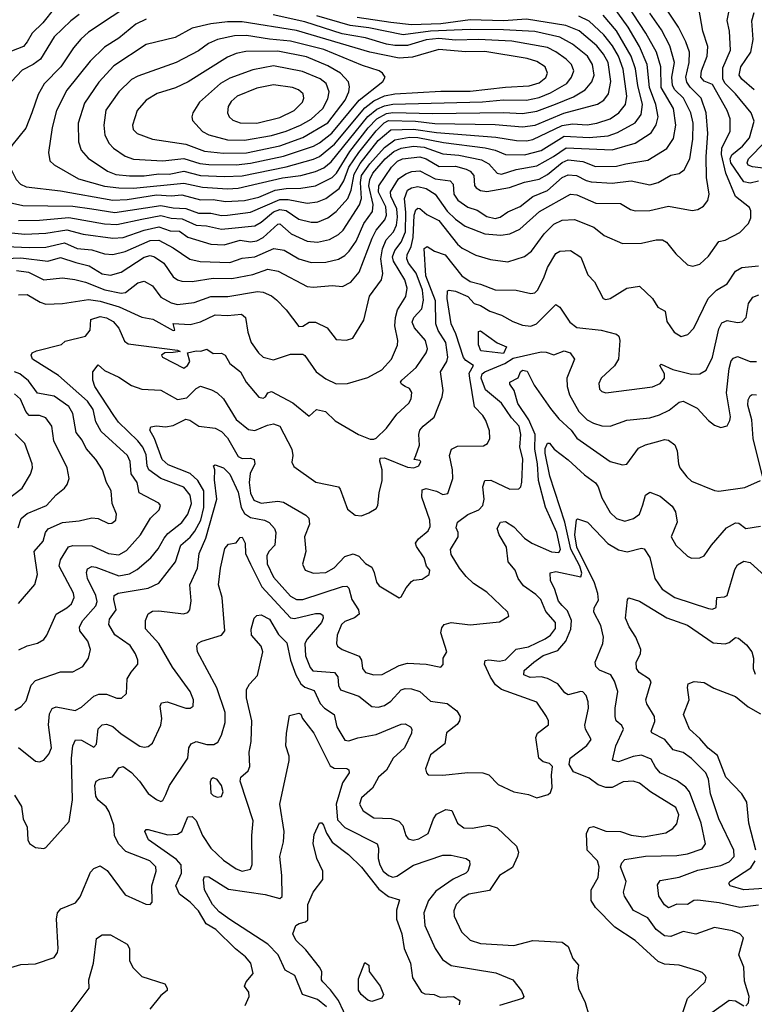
# Model space of a CAD drawing. Extents: x 1308313 to 1441400, y 959662 to 1036319.
# Tile 609 of 656: x 1384650 to 1388165, y 998248 to 1002960. Entities that reach past the tile are written whole.
import ezdxf

# ---------------------------------------------------------------- set-up
doc = ezdxf.new("R2010")
doc.units = 0

msp = doc.modelspace()

# ---------------------------------------------------------------- linework, layer by layer
at = {"layer": '0CON10XD'}
for points in [[(1385205, 1003051.2), (1384979.6, 1002900.4), (1384942.9, 1002867.1), (1384907.3, 1002825), (1384846.1, 1002733.9), (1384766.5, 1002653.5), (1384738, 1002602), (1384708.7, 1002515), (1384678.8, 1002441.2), (1384612.6, 1002357.4), (1384593.5, 1002305), (1384597.5, 1002265), (1384632.5, 1002195), (1384653.8, 1002173.8), (1384680.3, 1002160.3), (1384845, 1002141), (1385095, 1002096.6), (1385165, 1002099), (1385305, 1002121.7), (1385375, 1002116.4), (1385425, 1002122.3), (1385515, 1002098.4), (1385575, 1002099), (1385635, 1002089.7)], [(1388185, 1002188.1), (1388145, 1002177.3), (1388115, 1002183.5), (1388052.4, 1002275), (1388050.1, 1002295), (1388057.2, 1002312.8), (1388108.3, 1002355), (1388141.7, 1002395), (1388163.5, 1002475), (1388149.3, 1002515), (1388074.8, 1002605), (1388025, 1002654.4), (1388013.9, 1002675), (1388015, 1002729.1), (1388051.4, 1002815), (1388046.7, 1002905), (1388035.8, 1002955.8), (1388054.6, 1003054.6)], [(1384435, 1001810.9), (1384655, 1001821), (1384785, 1001803.8), (1384845, 1001821.5), (1384918.3, 1001798.3), (1384982.7, 1001782.7), (1385045, 1001743.8), (1385085, 1001736.8), (1385135, 1001751.1), (1385245, 1001822.9), (1385275, 1001831), (1385295.5, 1001825.5), (1385339.6, 1001795), (1385385, 1001730), (1385404.4, 1001714.4), (1385425, 1001708.6), (1385475, 1001706.8), (1385575, 1001723.5), (1385665, 1001722.1), (1385765, 1001740.6), (1385836.7, 1001766.7), (1385886.1, 1001756.1), (1386025, 1001683.2), (1386055, 1001680.3), (1386145, 1001688.4), (1386195, 1001682.7), (1386235, 1001704.5), (1386275, 1001752.5), (1386335.9, 1001914.1), (1386355, 1001953.5), (1386397.8, 1002002.2), (1386405.5, 1002025), (1386401.1, 1002065), (1386366.3, 1002135), (1386367.9, 1002165), (1386429.5, 1002255), (1386457.6, 1002282.4), (1386482.2, 1002295), (1386565, 1002304.3), (1386594.1, 1002294.1), (1386657.1, 1002257.1), (1386735, 1002259.1), (1386785.5, 1002245), (1386805.4, 1002235), (1386822.8, 1002215), (1386826.8, 1002166.8), (1386834.5, 1002155), (1386855, 1002143.2), (1386885, 1002137.2), (1386993, 1002157), (1387065, 1002182.9), (1387135, 1002197.6), (1387175, 1002219.6), (1387245, 1002277), (1387275, 1002288.7), (1387345, 1002280.8), (1387405, 1002258), (1387505, 1002259), (1387549.9, 1002269.9), (1387655, 1002288.2), (1387746.1, 1002343.9), (1387779, 1002391), (1387790.2, 1002455), (1387777.9, 1002535), (1387719.4, 1002635), (1387718.1, 1002735), (1387697.6, 1002805), (1387646.7, 1002895), (1387554.5, 1003034.5)], [(1384475, 1001880), (1384695, 1001870.3), (1384775, 1001870.8), (1384865, 1001892.1), (1384925, 1001865.9), (1384995, 1001859), (1385055, 1001839.8), (1385095, 1001835.7), (1385155, 1001850.2), (1385275, 1001903.5), (1385315.4, 1001905.4), (1385385, 1001869), (1385464.8, 1001814.8), (1385512.7, 1001802.7), (1385655, 1001798.8), (1385715, 1001819), (1385775, 1001825.6), (1385865.3, 1001865.3), (1385915, 1001856.7), (1385985, 1001815.8), (1386045, 1001798.2), (1386115, 1001799.8), (1386175, 1001814.7), (1386205, 1001830.9), (1386227, 1001853), (1386259.3, 1001900.7), (1386295.9, 1001985), (1386338.1, 1002041.9), (1386341.7, 1002075), (1386320.8, 1002165), (1386324.9, 1002195), (1386340, 1002225), (1386399.1, 1002295), (1386440.3, 1002329.7), (1386475, 1002344.6), (1386534.5, 1002355.5), (1386585, 1002350.2), (1386675, 1002318), (1386751.8, 1002311.8), (1386858.9, 1002288.9), (1386895, 1002269.8), (1386935, 1002225.3), (1386955, 1002221), (1387025, 1002243.3), (1387125, 1002261.4), (1387204.7, 1002305.3), (1387265, 1002347.5), (1387485, 1002336.7), (1387595, 1002369.3), (1387670.8, 1002419.2), (1387695, 1002456.7), (1387704.8, 1002495), (1387693.5, 1002555), (1387664.1, 1002635.9), (1387652.1, 1002745), (1387615, 1002831.8), (1387561.2, 1002925), (1387491, 1003021)], [(1384816.7, 1003015), (1384760.3, 1002945), (1384709.3, 1002895), (1384686.4, 1002853.6), (1384667.4, 1002832.6), (1384610.8, 1002809.2)], [(1384645, 1001643.5), (1384685, 1001645.3), (1384747.9, 1001607.9), (1384775, 1001599.1), (1384855, 1001602.5), (1384979.6, 1001620.4), (1385035, 1001613.7), (1385126, 1001586), (1385235, 1001535.7), (1385286.4, 1001526.4), (1385385, 1001472.5), (1385392.5, 1001475), (1385384.5, 1001505.5), (1385465, 1001501.4), (1385515, 1001513.9), (1385585, 1001548.1), (1385645, 1001544.2), (1385711.5, 1001551.5), (1385730.4, 1001535), (1385741.7, 1001465), (1385758.2, 1001415), (1385792.5, 1001365), (1385815, 1001345.5), (1385865, 1001332.3), (1385945, 1001358.9), (1386005, 1001359.5), (1386015, 1001352.9), (1386068.2, 1001275), (1386115, 1001240.5), (1386165, 1001217.1), (1386218.8, 1001218.8), (1386315, 1001247.6), (1386382.3, 1001285), (1386428.5, 1001335), (1386458.3, 1001401.7), (1386459.3, 1001425), (1386444.7, 1001494.7), (1386447.6, 1001535), (1386458.2, 1001571.8), (1386497.5, 1001635), (1386503.9, 1001675), (1386492, 1001715), (1386438.2, 1001805), (1386433.8, 1001825), (1386444.5, 1001855.5), (1386475.4, 1001895), (1386495.9, 1001945), (1386497, 1002037), (1386490.4, 1002105), (1386505.8, 1002144.2), (1386524.9, 1002155.1), (1386555, 1002161.1), (1386595, 1002151.9), (1386638.7, 1002125), (1386695, 1002044.4), (1386735, 1002005.7), (1386782.2, 1001972.2), (1386875, 1001934.8), (1386951.5, 1001928.5), (1386995, 1001935.9), (1387042.9, 1001957.1), (1387137.7, 1002042.3), (1387285, 1002124.7), (1387315, 1002122.3), (1387407.3, 1002082.7), (1387525, 1002081.1), (1387571.9, 1002051.9), (1387595.3, 1002045.3), (1387665, 1002047.6), (1387755, 1002068.4), (1387867.6, 1002047.6), (1387895, 1002052.2), (1387921.9, 1002068.1), (1387941.8, 1002095), (1387948.7, 1002125), (1387936.7, 1002205), (1387934.5, 1002305), (1387943, 1002415), (1387935.3, 1002515), (1387910.7, 1002585), (1387858, 1002638), (1387841.9, 1002661.9), (1387836.9, 1002685), (1387854, 1002755), (1387854.4, 1002805), (1387837.6, 1002855), (1387802.5, 1002925), (1387735.8, 1003025)], [(1384645.9, 999944.1), (1384685, 999962.7), (1384735, 999975.5), (1384765, 999994.4), (1384780, 1000015), (1384824.6, 1000115), (1384875.6, 1000145), (1384897.3, 1000165), (1384910.8, 1000195), (1384908.2, 1000215), (1384839.1, 1000345), (1384845.3, 1000375), (1384883.5, 1000436.5), (1384905, 1000443.6), (1384995, 1000442.3), (1385075.4, 1000404.6), (1385125, 1000399.3), (1385160.5, 1000419.5), (1385228.2, 1000495), (1385275.8, 1000574.2), (1385317.1, 1000615), (1385324, 1000635), (1385316.2, 1000646.2), (1385221.5, 1000695), (1385212.2, 1000745), (1385182.7, 1000787.3), (1385178.2, 1000845), (1385166.1, 1000875), (1385039.7, 1000989.7), (1385014.2, 1001035), (1385002, 1001095), (1384975, 1001134.8), (1384835, 1001256.7), (1384711.9, 1001335), (1384704.3, 1001355), (1384710, 1001365), (1384730.8, 1001375), (1384850, 1001405), (1384868.3, 1001421.7), (1384965, 1001445.8), (1384986.7, 1001475), (1384990, 1001525), (1385035, 1001539.6), (1385065, 1001533.9), (1385097.3, 1001515), (1385124, 1001484), (1385152.2, 1001422.2), (1385169.6, 1001409.6), (1385405, 1001379.1), (1385417.1, 1001372.9), (1385385, 1001368.1), (1385344.4, 1001365.6), (1385328.8, 1001355), (1385334, 1001345), (1385435, 1001292.7), (1385452.9, 1001305), (1385464.1, 1001325), (1385453.3, 1001365), (1385495, 1001376), (1385516.7, 1001373.3), (1385545, 1001383.3), (1385575, 1001363.3), (1385615, 1001364), (1385633.8, 1001355), (1385656.2, 1001315), (1385706.2, 1001275), (1385732.9, 1001225), (1385795, 1001152.9), (1385815, 1001148), (1385825.6, 1001154.4), (1385836.7, 1001175), (1385855, 1001180), (1385956.5, 1001126.5), (1386035, 1001062.5), (1386070, 1001095), (1386113.3, 1001085), (1386159.6, 1001039.6), (1386271.2, 1000975), (1386326.7, 1000953.3), (1386345, 1000952.2), (1386355, 1000958), (1386405, 1001005.8), (1386455, 1001072.5), (1386511.2, 1001125), (1386522.3, 1001145), (1386526.5, 1001176.5), (1386515.6, 1001195), (1386495, 1001204.2), (1386476.2, 1001216.2), (1386472.7, 1001225), (1386477.9, 1001235), (1386547.3, 1001295), (1386595.4, 1001365), (1386602, 1001385), (1386592.4, 1001425), (1386538.8, 1001485), (1386527.1, 1001512.9), (1386535.3, 1001535), (1386573.8, 1001576.2), (1386582.5, 1001617.5), (1386577.1, 1001665), (1386546.7, 1001746.7), (1386510.7, 1001795), (1386502.9, 1001815), (1386504, 1001835), (1386523.3, 1001875), (1386532.9, 1001917.1), (1386537.9, 1002025), (1386545, 1002050.9), (1386555, 1002058.2), (1386565, 1002056.2), (1386597.4, 1002027.4), (1386655, 1001998.6), (1386745, 1001885.7), (1386767.2, 1001867.2), (1386832.7, 1001832.7), (1386902.4, 1001812.4), (1386985, 1001801.5), (1387065, 1001826.2), (1387098.2, 1001851.8), (1387158.8, 1001935), (1387205, 1001981.4), (1387245, 1002000.5), (1387304.7, 1002004.7), (1387397.8, 1001967.8), (1387447.3, 1001927.3), (1387535, 1001889.1), (1387625, 1001890), (1387695, 1001906.4), (1387725, 1001907.3), (1387744.4, 1001895), (1387788.8, 1001838.8), (1387845, 1001787.5), (1387870.9, 1001780.9), (1387905, 1001790.5), (1387945, 1001828.8), (1387995, 1001899.4), (1388025, 1001904.4), (1388095, 1001941.9), (1388136.7, 1001985), (1388148.5, 1002011.5), (1388148.5, 1002045), (1388141.3, 1002061.3), (1388075, 1002114.6), (1388028, 1002225), (1388008.3, 1002315), (1388009.8, 1002345), (1388020.6, 1002369.4), (1388049.2, 1002425), (1388049.2, 1002485), (1388035.2, 1002525), (1387965, 1002650), (1387925, 1002666.2), (1387909.7, 1002685), (1387912.7, 1002715), (1387939.4, 1002785), (1387942.3, 1002832.3), (1387919.2, 1002905), (1387900, 1003015)], [(1384545, 1001946.1), (1384675, 1001933.5), (1384775, 1001938.5), (1384875, 1001954.6), (1384953.1, 1001933.1), (1385095, 1001914.4), (1385145, 1001918.4), (1385245, 1001953.4), (1385315, 1001968.5), (1385369.4, 1001949.4), (1385415, 1001948), (1385455, 1001919.2), (1385565, 1001885.2), (1385627.7, 1001882.3), (1385705, 1001904.4), (1385755, 1001896.7), (1385785, 1001901.5), (1385815, 1001917.2), (1385885, 1001981.8), (1385895, 1001983.4), (1385948.2, 1001935), (1386025, 1001900.7), (1386074.3, 1001895.7), (1386131.7, 1001908.3), (1386175, 1001931.4), (1386197.2, 1001952.8), (1386276.4, 1002073.6), (1386286, 1002104), (1386281.2, 1002181.2), (1386285.5, 1002215), (1386325, 1002270.9), (1386395, 1002347.9), (1386445, 1002384.9), (1386515, 1002397.9), (1386555, 1002397), (1386678.3, 1002371.7), (1386876.4, 1002346.4), (1386925.4, 1002335.4), (1386975, 1002314.3), (1387065, 1002313.5), (1387145, 1002334.2), (1387255, 1002402), (1387375, 1002396.1), (1387465, 1002404.5), (1387510.3, 1002419.7), (1387595, 1002467.2), (1387623.2, 1002506.8), (1387629.2, 1002555), (1387606.9, 1002645), (1387597.2, 1002725), (1387575.8, 1002785.8), (1387505, 1002906.8), (1387441.8, 1002981.8)], [(1384935.2, 1002984.8), (1384894.8, 1002955.2), (1384815, 1002878.9), (1384749.2, 1002770.8), (1384715, 1002745.3), (1384661.8, 1002718.2), (1384611.5, 1002665)], [(1384635, 1001760.3), (1384691.8, 1001751.8), (1384765, 1001714.7), (1384855, 1001724.7), (1384914, 1001716), (1384965, 1001704.2), (1385057.8, 1001667.8), (1385135, 1001651.2), (1385155.5, 1001654.5), (1385215, 1001701.2), (1385245, 1001708.2), (1385285, 1001686.2), (1385325, 1001631.8), (1385375, 1001604.7), (1385405, 1001596.9), (1385485, 1001607.3), (1385565, 1001636.1), (1385605, 1001635.7), (1385645.3, 1001635.3), (1385788.6, 1001658.6), (1385815, 1001656.1), (1385855, 1001638.5), (1385879.4, 1001619.4), (1385925, 1001571.1), (1385985, 1001491.2), (1386005, 1001493.3), (1386035, 1001512.3), (1386065, 1001512.1), (1386120.5, 1001485), (1386165, 1001429.4), (1386214.2, 1001425.8), (1386244.4, 1001435.6), (1386297.2, 1001522.8), (1386323.7, 1001636.3), (1386381.6, 1001715), (1386387.5, 1001745), (1386378.4, 1001815), (1386386, 1001864), (1386404.2, 1001905.8), (1386438.3, 1001945), (1386453.4, 1001976.6), (1386458.2, 1002015), (1386454.4, 1002055), (1386425.5, 1002115), (1386423.6, 1002136.4), (1386462, 1002198), (1386497.4, 1002222.6), (1386526.4, 1002233.6), (1386565, 1002236.3), (1386638.4, 1002198.4), (1386709.7, 1002189.7), (1386723.5, 1002173.5), (1386726.7, 1002125), (1386746.6, 1002096.6), (1386795, 1002063.5), (1386839.1, 1002049.1), (1386885, 1002018.4), (1386925, 1002008.9), (1386948.5, 1002015), (1386985, 1002040), (1387045, 1002066.4), (1387105, 1002114.3), (1387175, 1002142.7), (1387245, 1002204.8), (1387275, 1002217.5), (1387314.3, 1002215), (1387360.4, 1002190.4), (1387385, 1002184.8), (1387485, 1002177.7), (1387575, 1002188.9), (1387665, 1002170), (1387705, 1002180.7), (1387765, 1002216), (1387805, 1002224.5), (1387828.8, 1002241.2), (1387855.7, 1002295), (1387871.5, 1002388.5), (1387873.1, 1002465), (1387861.9, 1002515), (1387826.9, 1002585), (1387785, 1002624.3), (1387774.2, 1002645), (1387771, 1002685), (1387782.7, 1002755), (1387761.3, 1002835), (1387721.3, 1002911.3), (1387665, 1002991.2)], [(1385255, 1002963.5), (1385205, 1002938.6), (1385125, 1002871.2), (1385055, 1002829.3), (1384987.7, 1002762.3), (1384875, 1002623.6), (1384826.6, 1002525), (1384805.3, 1002445), (1384788.5, 1002325), (1384794.5, 1002285), (1384814.8, 1002264.8), (1384932.1, 1002197.9), (1385055, 1002163.9), (1385125, 1002154.9), (1385195, 1002154.6), (1385435, 1002178.3), (1385525, 1002159.1), (1385645, 1002150.3)], [(1385615, 1001956.9), (1385665, 1001963.2), (1385775, 1001973.3), (1385805, 1001990.4), (1385865, 1002040), (1385895, 1002052.3), (1385925, 1002046.4), (1385984.8, 1002004.9), (1386045, 1001990.7), (1386075, 1001991.2), (1386125, 1002011.9), (1386165, 1002041.6), (1386220.7, 1002105), (1386235.6, 1002144.4), (1386249.6, 1002220.4), (1386278.8, 1002271.2), (1386365, 1002382.2), (1386425, 1002433.5), (1386535, 1002436.8), (1386645, 1002420.3), (1386928.5, 1002398.5), (1387027.2, 1002382.8), (1387075, 1002381.2), (1387105, 1002387.3), (1387245, 1002453.5), (1387295, 1002461.3), (1387365, 1002457.7), (1387411.4, 1002465), (1387475, 1002485.6), (1387517.3, 1002515), (1387548.3, 1002555), (1387555.2, 1002594.8), (1387536.7, 1002723.3), (1387515.8, 1002785), (1387487.2, 1002835), (1387445, 1002888.1), (1387375, 1002952.8), (1387325, 1002976.5)], [(1385615, 1002023.4), (1385645, 1002024.8), (1385755, 1002038.3), (1385895, 1002098.9), (1385935, 1002100), (1386025, 1002081.5), (1386075, 1002088.3), (1386115, 1002103.8), (1386177.8, 1002152.2), (1386200.5, 1002189.5), (1386225.6, 1002254.4), (1386272, 1002325), (1386355, 1002428.4), (1386393.5, 1002466.5), (1386415, 1002477.7), (1386544, 1002474), (1386636, 1002464), (1386925, 1002458.4), (1387055, 1002447.7), (1387116.2, 1002456.2), (1387253, 1002513), (1387415, 1002555.7), (1387445.5, 1002574.5), (1387467.9, 1002605), (1387478.9, 1002665), (1387465, 1002756.1), (1387443.4, 1002795), (1387411.3, 1002835), (1387326.8, 1002906.8), (1387263.1, 1002933.1), (1387075, 1002962.1), (1386964.9, 1002955.1), (1386805, 1002959.7), (1386665, 1002940.6), (1386525, 1002935.1), (1386425, 1002947), (1386265, 1002970.8)], [(1385635, 1002089.7), (1385725, 1002094.5), (1385795, 1002110.9), (1385873.1, 1002145), (1385925, 1002152.6), (1385995, 1002153.1), (1386065, 1002165.5), (1386145, 1002204.5), (1386165.5, 1002225), (1386230.4, 1002329.6), (1386317.9, 1002442.1), (1386358.4, 1002485), (1386405, 1002512), (1386435, 1002516.6), (1386625, 1002510.5), (1386965, 1002515.7), (1387055, 1002511.3), (1387125, 1002522.3), (1387213.4, 1002556.6), (1387299.1, 1002590.9), (1387355.7, 1002624.3), (1387387.9, 1002662.1), (1387398, 1002695), (1387391.5, 1002745), (1387366.2, 1002785), (1387295, 1002843.9), (1387235, 1002877.2), (1387115, 1002903.9), (1386965, 1002912.3), (1386805, 1002913.6), (1386615.1, 1002904.9), (1386485, 1002887.6), (1386320.9, 1002920.9), (1386232, 1002932), (1386071.9, 1002978.1)], [(1385645, 1002150.3), (1385695, 1002153.9), (1385906.9, 1002203.1), (1385995, 1002214.9), (1386065, 1002233.2), (1386105, 1002250.7), (1386140.1, 1002279.9), (1386315, 1002497.6), (1386358.1, 1002531.9), (1386395, 1002548.6), (1386435, 1002555.6), (1386865, 1002566.8), (1386965, 1002576.9), (1387075, 1002574.8), (1387135, 1002587.7), (1387190.2, 1002609.8), (1387267.9, 1002655), (1387290.8, 1002685), (1387301.4, 1002715), (1387290.6, 1002745), (1387265, 1002771.4), (1387215, 1002806.7), (1387175, 1002826.4), (1387005, 1002858.2), (1386845, 1002865.6), (1386735, 1002861.9), (1386655, 1002870.2), (1386595, 1002863.7), (1386505, 1002837.4), (1386445, 1002836.5), (1386405, 1002842.8), (1386305, 1002873.5), (1386192.2, 1002892.2), (1386015, 1002950.5), (1385862.9, 1002982.9)], [(1388165, 1002624.7), (1388104.6, 1002675), (1388092.8, 1002695), (1388099.8, 1002735), (1388148.8, 1002805), (1388159.7, 1002865), (1388152.8, 1002955), (1388164.7, 1002995)], [(1385629.6, 1002209.6), (1385715, 1002213.1), (1385925, 1002255.7), (1386055, 1002292.1), (1386085, 1002305.9), (1386156.7, 1002365), (1386301.7, 1002538.3), (1386345, 1002572.2), (1386395, 1002595.9), (1386445, 1002606), (1386665, 1002618.5), (1386805, 1002617.9), (1386975, 1002637.9), (1387087.1, 1002642.9), (1387135, 1002657.9), (1387166.9, 1002683.1), (1387175.4, 1002705), (1387163.6, 1002735), (1387125, 1002760.7), (1387077.5, 1002775), (1386875, 1002807.6), (1386785, 1002807.2), (1386655, 1002817), (1386529.3, 1002780.7), (1386465, 1002775.5), (1386324.6, 1002804.6), (1385975, 1002908.1), (1385715, 1002949.7), (1385645, 1002950.5), (1385565, 1002940.4), (1385475, 1002918.9), (1385394.4, 1002875.6), (1385255, 1002841.4), (1385100.8, 1002739.2), (1385028.5, 1002661.5), (1384959.5, 1002560.5), (1384930.5, 1002465), (1384930.7, 1002375), (1384943.8, 1002335), (1384977.2, 1002297.2), (1385070.9, 1002235), (1385109.9, 1002219.9), (1385175, 1002212.4), (1385245, 1002213.6), (1385315, 1002221.7), (1385365, 1002220.3), (1385435, 1002236), (1385515, 1002214.3), (1385629.6, 1002209.6)], [(1385685, 1002265.4), (1385755, 1002273.6), (1385912.7, 1002307.3), (1386055, 1002355.5), (1386085, 1002371.2), (1386143.2, 1002416.8), (1386275, 1002574.8), (1386387.8, 1002665), (1386399.4, 1002685), (1386385.6, 1002705), (1386369.2, 1002715), (1386291, 1002741), (1386105, 1002818.1), (1385945, 1002857.5), (1385845, 1002866.3), (1385735.2, 1002884.8), (1385677.1, 1002882.9), (1385597.1, 1002865), (1385554.1, 1002845.9), (1385505, 1002811.2), (1385398.1, 1002755), (1385215, 1002690.3), (1385185, 1002673.9), (1385124.8, 1002615.2), (1385062.3, 1002527.7), (1385051.9, 1002455), (1385057.8, 1002407.8), (1385077.7, 1002367.7), (1385098.2, 1002345), (1385155, 1002307.3), (1385195, 1002293.1), (1385335, 1002284), (1385435, 1002295.2), (1385511.3, 1002271.3), (1385555, 1002267), (1385685, 1002265.4)], [(1385625, 1002321.4), (1385735, 1002323.1), (1385894, 1002356), (1386004.4, 1002395.6), (1386125, 1002466.2), (1386207.1, 1002575), (1386225.2, 1002615), (1386228.7, 1002638.7), (1386223.3, 1002663.3), (1386184.5, 1002704.5), (1386125, 1002739.2), (1386022.5, 1002782.5), (1385885, 1002809.7), (1385732.5, 1002807.5), (1385685, 1002798.1), (1385645, 1002781.6), (1385456.8, 1002663.2), (1385395, 1002634.1), (1385307, 1002607), (1385255.5, 1002575), (1385211.5, 1002525), (1385189.5, 1002455), (1385193.3, 1002435), (1385211.4, 1002415), (1385285, 1002388.7), (1385445, 1002365.2), (1385535, 1002330.2), (1385625, 1002321.4)], [(1385725, 1002384.2), (1385855, 1002406.4), (1385925, 1002426.6), (1385994, 1002455), (1386045, 1002484), (1386100.3, 1002535), (1386125, 1002582.2), (1386130.5, 1002615), (1386116.3, 1002655), (1386087.8, 1002677.8), (1386002.4, 1002712.4), (1385865, 1002739.6), (1385765, 1002720.7), (1385655, 1002680.4), (1385611.5, 1002655), (1385509.6, 1002565), (1385478.5, 1002515), (1385473.3, 1002495), (1385477.2, 1002477.2), (1385525, 1002425.4), (1385555, 1002409.4), (1385645, 1002385.2), (1385725, 1002384.2)], [(1385785, 1002464.8), (1385895, 1002492.9), (1385963.5, 1002525), (1386002.9, 1002565), (1386008.8, 1002585), (1386006, 1002606), (1385984.1, 1002624.1), (1385956, 1002635), (1385865, 1002648.4), (1385785, 1002633.1), (1385690, 1002595), (1385661.4, 1002568.6), (1385647.7, 1002545), (1385644.5, 1002515), (1385652.5, 1002495), (1385669.2, 1002479.3), (1385705, 1002465.8), (1385785, 1002464.8)], [(1388285, 1002239.8), (1388155.5, 1002255.5), (1388135, 1002264.7), (1388130.3, 1002275), (1388137.4, 1002295), (1388216.7, 1002375)], [(1384485, 1002111.5), (1384665, 1002070.2), (1384905, 1002068.5), (1384995.6, 1002055.6), (1385105, 1002037.7), (1385325, 1002071.4), (1385385, 1002059.6), (1385445, 1002056.1), (1385505, 1002033.5), (1385565, 1002034.2), (1385615, 1002023.4)], [(1384645, 1001998.6), (1384745, 1002000.6), (1384885, 1002013.4), (1385055, 1001983.6), (1385115, 1001979.5), (1385234.7, 1002005.3), (1385325, 1002022.6), (1385375, 1002009.9), (1385426.6, 1002006.6), (1385495, 1001976.2), (1385544.1, 1001974.1), (1385615, 1001956.9)], [(1384626.7, 999655), (1384657.8, 999672.2), (1384680.7, 999699.3), (1384704.3, 999775.7), (1384725, 999798.2), (1384845, 999838.8), (1384905, 999839.5), (1384951.4, 999865), (1384979.4, 999905), (1384988.9, 999945), (1384975.6, 999985), (1384937.7, 1000035), (1384935.4, 1000055), (1384952.5, 1000085), (1385013.7, 1000155), (1385020, 1000175), (1385014, 1000205), (1384974.8, 1000285), (1384969.6, 1000315), (1384975, 1000332.5), (1384995, 1000342.5), (1385015, 1000340), (1385125, 1000298.4), (1385175, 1000308), (1385211.7, 1000328.3), (1385277.5, 1000385), (1385312.8, 1000427.2), (1385341.8, 1000478.2), (1385358.7, 1000501.3), (1385425, 1000552.9), (1385455, 1000593.1), (1385471.5, 1000645), (1385466, 1000685), (1385435, 1000722), (1385325, 1000763.9), (1385268.6, 1000805), (1385260.4, 1000825), (1385255, 1000876.9), (1385238.9, 1000915), (1385215.6, 1000945), (1385123.4, 1001033.4), (1385100.4, 1001065), (1385010, 1001205), (1385000, 1001235), (1384999.4, 1001275), (1385025, 1001308.8), (1385055, 1001281.4), (1385125, 1001250), (1385185, 1001209.1), (1385235, 1001192.1), (1385325, 1001187.3), (1385405, 1001142.7), (1385450.4, 1001149.6), (1385495, 1001195.5), (1385515, 1001205.6), (1385567.9, 1001187.9), (1385595, 1001173.6), (1385625, 1001145.4), (1385686, 1001046), (1385745, 1000998.5), (1385775, 1000993.3), (1385835, 1001019.3), (1385865, 1001025.9), (1385895, 1001014.4), (1385952.1, 1000905), (1385957.3, 1000875), (1385952.5, 1000842.5), (1385961.7, 1000821.7), (1386067.1, 1000747.1), (1386174.6, 1000724.6), (1386183.6, 1000713.6), (1386217.9, 1000617.9), (1386255, 1000588), (1386285, 1000586), (1386320.3, 1000599.7), (1386355, 1000620), (1386364.3, 1000635), (1386370, 1000695), (1386383.9, 1000755), (1386384.8, 1000805), (1386372.7, 1000847.3), (1386375, 1000860.8), (1386395, 1000862.5), (1386505, 1000818.5), (1386535.3, 1000814.7), (1386560, 1000825), (1386570, 1000845), (1386565, 1000851.2), (1386537.5, 1000855), (1386545, 1000874), (1386563.3, 1000923.3), (1386559.3, 1000975), (1386564.6, 1000995), (1386580, 1001015), (1386632.4, 1001057.6), (1386672.2, 1001155), (1386675.5, 1001185.5), (1386663.8, 1001275), (1386694.2, 1001325), (1386698.9, 1001345), (1386689.3, 1001415), (1386652.7, 1001472.7), (1386641.7, 1001505), (1386640.2, 1001615), (1386593.9, 1001735), (1386585, 1001865.7), (1386600, 1001875), (1386635, 1001852.2), (1386685, 1001834.7), (1386765.2, 1001735), (1386805, 1001707.6), (1386854.4, 1001695), (1386925, 1001666.5), (1387025.3, 1001665.3), (1387095, 1001649.5), (1387115, 1001652.7), (1387127.3, 1001665), (1387158.2, 1001725), (1387175, 1001774.4), (1387215, 1001841.1), (1387235, 1001852.5), (1387285, 1001855.7), (1387335, 1001822.9), (1387368.8, 1001738.8), (1387400.9, 1001705), (1387442.5, 1001625), (1387455, 1001620.9), (1387475, 1001625.4), (1387555, 1001675.5), (1387615, 1001684.3), (1387677.1, 1001625), (1387702.9, 1001585), (1387738.8, 1001565), (1387745.8, 1001515), (1387780.8, 1001465), (1387815.6, 1001444.4), (1387846.3, 1001453.7), (1387875, 1001484.3), (1387944, 1001626), (1387984.4, 1001665), (1388034.7, 1001695.3), (1388075, 1001756.2), (1388105, 1001773.5), (1388185, 1001782.1)], [(1384645, 999476.4), (1384725, 999411.4), (1384745, 999407.5), (1384765, 999416), (1384789.4, 999445), (1384801.8, 999475), (1384787.2, 999585), (1384792.8, 999637.2), (1384805, 999662.9), (1384825, 999671.2), (1384916, 999654), (1384945, 999669.1), (1385005, 999721.8), (1385028.7, 999731.3), (1385065, 999731.3), (1385115, 999712.5), (1385137.8, 999712.2), (1385161.4, 999735), (1385164.7, 999805.3), (1385182.9, 999837.1), (1385214.6, 999875.4), (1385215.5, 999895), (1385204.5, 999925), (1385177.8, 999965), (1385105.6, 1000015.6), (1385076.1, 1000065), (1385079.1, 1000090.9), (1385110.9, 1000135), (1385099.7, 1000185), (1385102.7, 1000205), (1385121.2, 1000215), (1385265, 1000239.4), (1385316.3, 1000263.7), (1385396, 1000365), (1385421.4, 1000445), (1385465, 1000483.7), (1385487.3, 1000512.7), (1385516.4, 1000565), (1385531.4, 1000625), (1385530.3, 1000705), (1385502.1, 1000755), (1385465, 1000787.5), (1385359.9, 1000829.9), (1385332.1, 1000855), (1385295.3, 1000955), (1385272.2, 1000995), (1385278, 1001012), (1385305, 1001016), (1385347.7, 1001012.3), (1385385, 1001017.5), (1385445, 1001048.5), (1385463.8, 1001043.8), (1385506.7, 1001015), (1385585, 1001004.5), (1385615, 1000988.9), (1385645, 1000958.2), (1385695, 1000869.3), (1385715, 1000860), (1385755, 1000860.8), (1385772.5, 1000855), (1385774.6, 1000835), (1385752.5, 1000787.5), (1385747.8, 1000745), (1385753.8, 1000693.8), (1385770.9, 1000660.9), (1385805, 1000646.6), (1385885, 1000655.3), (1385911.6, 1000651.6), (1386018.7, 1000588.7), (1386033.9, 1000573.9), (1386036.4, 1000545), (1386012.3, 1000485), (1386018.8, 1000415), (1386003.3, 1000355), (1386016.2, 1000325), (1386055, 1000310.9), (1386115, 1000314.1), (1386155, 1000336.2), (1386205, 1000391.6), (1386245, 1000404), (1386273.3, 1000393.2), (1386305, 1000356.7), (1386335, 1000340), (1386345.5, 1000315), (1386357.8, 1000267.8), (1386370.2, 1000250.2), (1386465, 1000192.5), (1386475, 1000197.5), (1386498.9, 1000241.1), (1386525, 1000271.2), (1386535, 1000278), (1386575, 1000282.5), (1386610, 1000305), (1386612.5, 1000325), (1386596.9, 1000345), (1386585.3, 1000385.3), (1386548.9, 1000438.9), (1386544.4, 1000455), (1386557.8, 1000475), (1386605, 1000514.4), (1386613.2, 1000535), (1386612.3, 1000565), (1386574.5, 1000675.5), (1386575, 1000710), (1386595, 1000716.6), (1386645, 1000703), (1386675, 1000688), (1386698.2, 1000691.8), (1386723.1, 1000765), (1386721.6, 1000805), (1386706.8, 1000875), (1386715.3, 1000904.7), (1386745, 1000918.7), (1386868.6, 1000921.4), (1386887.7, 1000932.3), (1386898.9, 1000955), (1386897.6, 1000992.4), (1386881.1, 1001041.1), (1386865.9, 1001065.9), (1386826.9, 1001106.9), (1386803, 1001245), (1386801.3, 1001268.7), (1386820.9, 1001305), (1386785, 1001328.8), (1386773.6, 1001343.6), (1386736.7, 1001456.7), (1386714.2, 1001505), (1386696, 1001625), (1386697, 1001663), (1386705, 1001666.2), (1386735, 1001661.2), (1386793.6, 1001635), (1386825, 1001601.2), (1386855, 1001592.5), (1386900, 1001565), (1386955, 1001545.7), (1387010, 1001515), (1387055, 1001498.1), (1387095, 1001493.5), (1387122.9, 1001505), (1387215, 1001596.9), (1387234.6, 1001584.6), (1387282.7, 1001512.7), (1387315, 1001487.2), (1387432.5, 1001475), (1387505.6, 1001455), (1387517.2, 1001445), (1387522.1, 1001425), (1387514.7, 1001335), (1387496.2, 1001303.8), (1387431.4, 1001245), (1387420.6, 1001219.4), (1387425, 1001191.2), (1387435, 1001180.8), (1387455, 1001174.3), (1387677.7, 1001202.3), (1387715, 1001219.6), (1387735.3, 1001244.7), (1387735.3, 1001265.3), (1387712.5, 1001305), (1387719.2, 1001310.8), (1387775, 1001286.7), (1387865, 1001263.9), (1387905, 1001265.5), (1387935, 1001282.5), (1387964.8, 1001345.2), (1387995, 1001480), (1388010, 1001510), (1388035, 1001521.2), (1388085, 1001510.9), (1388106.1, 1001513.9), (1388125.3, 1001534.7), (1388137.5, 1001602.5), (1388158.5, 1001631.5), (1388186.8, 1001643.2)], [(1386965, 1001362.7), (1386856, 1001376), (1386845.4, 1001404.6), (1386845, 1001468.6), (1386855, 1001470.4), (1386935, 1001413.3), (1386980, 1001395), (1386965, 1001362.7)], [(1384625, 999248.1), (1384658.9, 999195), (1384666, 999136), (1384686.5, 999095), (1384688.6, 999035), (1384696.7, 999016.7), (1384725, 998997.5), (1384765, 998994), (1384775, 998998.8), (1384887.2, 999122.8), (1384903.2, 999226.8), (1384898.5, 999425), (1384904.8, 999485.2), (1384916.9, 999513.1), (1384945, 999512), (1385005, 999478.1), (1385016.7, 999493.3), (1385025, 999565.7), (1385044.7, 999585.3), (1385065, 999588.5), (1385095, 999576.6), (1385135, 999541.8), (1385225, 999483.3), (1385245, 999478.1), (1385265, 999481.4), (1385285, 999498), (1385325.9, 999584.1), (1385329.7, 999615), (1385321.5, 999675), (1385328.8, 999691.2), (1385355, 999694.6), (1385445.5, 999664.5), (1385465.4, 999664.6), (1385480.8, 999675), (1385482.2, 999705), (1385465.5, 999745), (1385381.9, 999861.9), (1385315.2, 999975.2), (1385252.7, 1000045), (1385251.8, 1000085), (1385264, 1000116), (1385285, 1000128.8), (1385315, 1000131.1), (1385433.1, 1000116.9), (1385455, 1000123.3), (1385464.4, 1000135), (1385471.2, 1000178.8), (1385463.4, 1000255), (1385501.4, 1000335), (1385508.3, 1000405), (1385541.4, 1000478.6), (1385593, 1000665), (1385582.2, 1000757.8), (1385584.2, 1000805), (1385578, 1000825), (1385585, 1000830), (1385625, 1000815.7), (1385655.2, 1000785), (1385695, 1000698.5), (1385709.6, 1000625), (1385725, 1000597.5), (1385755, 1000578.1), (1385822, 1000565), (1385843, 1000553), (1385869.1, 1000525), (1385875.6, 1000505), (1385870, 1000445), (1385843.4, 1000416.6), (1385832.5, 1000395), (1385833.9, 1000356.1), (1385865, 1000291.5), (1385945, 1000200.5), (1385975, 1000185.7), (1386005, 1000185.2), (1386195, 1000247.3), (1386215, 1000248.5), (1386225, 1000239.2), (1386238.8, 1000185), (1386270.4, 1000135), (1386274.5, 1000115), (1386252.3, 1000097.7), (1386205, 1000079.1), (1386189.6, 1000065), (1386168.9, 1000015), (1386165.6, 999975), (1386171.4, 999961.4), (1386192.5, 999945), (1386274.2, 999914.2), (1386285.4, 999895), (1386290.9, 999855), (1386305, 999835.6), (1386344, 999824), (1386385, 999825.4), (1386465, 999869.1), (1386505, 999880.7), (1386595, 999876.2), (1386665, 999860.8), (1386675.5, 999874.5), (1386675.8, 999904.2), (1386693.8, 999935), (1386664.6, 1000025), (1386669.8, 1000050.2), (1386681.4, 1000065), (1386715, 1000075.3), (1386805, 1000064.1), (1386945, 1000078.1), (1386990, 1000105), (1386985.5, 1000125), (1386885, 1000220.2), (1386821.9, 1000261.9), (1386785.5, 1000295.5), (1386754.2, 1000335), (1386715, 1000401.2), (1386711.2, 1000425), (1386748.1, 1000485), (1386748.6, 1000505), (1386738.9, 1000528.9), (1386745, 1000555.6), (1386795, 1000591.8), (1386846.7, 1000615), (1386865.2, 1000634.8), (1386871.6, 1000665), (1386866.1, 1000725), (1386875, 1000754.2), (1386905, 1000756.2), (1386995, 1000712.7), (1387038, 1000715), (1387048.2, 1000725), (1387053.3, 1000746.7), (1387057.7, 1000857.7), (1387043.1, 1000915), (1387048.2, 1000975), (1387040.6, 1001015), (1387003.8, 1001055), (1386955.1, 1001125.1), (1386879.3, 1001189.3), (1386858.1, 1001245), (1386862.1, 1001265), (1386874.8, 1001275), (1386971.6, 1001315), (1387010.4, 1001339.6), (1387145, 1001370.2), (1387168.9, 1001368.9), (1387205, 1001356.2), (1387255, 1001376.1), (1387283.8, 1001365), (1387303.8, 1001335), (1387267.6, 1001245), (1387269, 1001205), (1387281.1, 1001165), (1387325.2, 1001085.2), (1387365, 1001044.7), (1387395, 1001028.4), (1387435, 1001016.9), (1387475, 1001015.4), (1387555, 1001043.8), (1387665, 1001055.3), (1387711.3, 1001068.7), (1387757.9, 1001092.1), (1387805, 1001129.2), (1387825, 1001133.9), (1387891.1, 1001101.1), (1387945, 1001041.2), (1387975, 1001018.8), (1388005, 1001008), (1388035, 1001016.7), (1388048.5, 1001041.5), (1388050.6, 1001059.4), (1388031.8, 1001175), (1388045, 1001290), (1388055, 1001328.1), (1388065, 1001340.5), (1388085, 1001347.5), (1388145, 1001323.9), (1388175, 1001324.5)], [(1384575, 998413.6), (1384655, 998438.8), (1384725, 998441.9), (1384815, 998472), (1384830.8, 998495), (1384834.3, 998515), (1384826.1, 998655), (1384830.4, 998685), (1384847.5, 998705), (1384916.7, 998733.3), (1384938.7, 998761.3), (1384989.3, 998880.7), (1385005, 998898), (1385035, 998910), (1385068.6, 998888.6), (1385155, 998771.4), (1385253.9, 998726.1), (1385274.1, 998725.9), (1385284, 998736), (1385282.8, 998815), (1385302.5, 998885), (1385301.8, 998905), (1385273.1, 998935), (1385158.4, 998978.4), (1385122.7, 999015), (1385103.5, 999055), (1385100.3, 999105), (1385078.1, 999168.1), (1385063.1, 999193.1), (1385025.5, 999225), (1385014.2, 999244.2), (1385009.6, 999295), (1385015.7, 999315), (1385033.3, 999325), (1385094.3, 999335.7), (1385125, 999379.2), (1385145, 999385.6), (1385185, 999357.3), (1385223.9, 999315), (1385265, 999256.9), (1385305, 999227.5), (1385325, 999218.6), (1385335, 999222.5), (1385348.9, 999251.1), (1385366.2, 999295), (1385454.4, 999425), (1385460, 999475), (1385470.8, 999495), (1385495, 999505.6), (1385545, 999491.8), (1385579.3, 999490.7), (1385597.8, 999502.2), (1385615.3, 999535), (1385633.4, 999596.6), (1385632.5, 999645), (1385592.8, 999762.8), (1385500, 999935), (1385497, 999963), (1385504.6, 999975.4), (1385521.2, 999985), (1385616, 1000014), (1385630.9, 1000035), (1385618, 1000195), (1385601.2, 1000255), (1385610.4, 1000335), (1385631.5, 1000428.5), (1385649.5, 1000450.5), (1385685, 1000456), (1385705, 1000482.5), (1385715, 1000483.3), (1385729.4, 1000455), (1385729.8, 1000405), (1385753.8, 1000353.8), (1385808.7, 1000245), (1385945, 1000097.1), (1385965, 1000093.4), (1386065, 1000118.4), (1386087.6, 1000117.6), (1386100.5, 1000110.5), (1386102.5, 1000095), (1386094.7, 1000075), (1386025, 999995.9), (1386015, 999973.8), (1386017.1, 999915), (1386040.2, 999860.2), (1386053.2, 999843.2), (1386155.6, 999835), (1386172.9, 999815), (1386175, 999773.3), (1386185, 999752.7), (1386272, 999722), (1386335, 999672.7), (1386365, 999670.4), (1386395, 999678.5), (1386425, 999699.2), (1386475, 999752.5), (1386495, 999758.8), (1386525, 999758.1), (1386565, 999745.4), (1386615, 999698.5), (1386695, 999687.8), (1386742.3, 999652.3), (1386756.9, 999625), (1386754.6, 999605), (1386743.8, 999586.2), (1386692.9, 999547.1), (1386683.5, 999495), (1386615, 999442), (1386591.4, 999375), (1386595.8, 999355.8), (1386605, 999346.2), (1386675, 999343.6), (1386795, 999356.9), (1386866.2, 999356.2), (1386895.4, 999345.4), (1386938.9, 999298.9), (1387015, 999264.3), (1387085, 999251.4), (1387125, 999235.8), (1387178.1, 999251.9), (1387189.1, 999260.9), (1387198.1, 999285), (1387193.9, 999343.9), (1387198.9, 999385), (1387185, 999400), (1387155, 999408.4), (1387133.9, 999425), (1387119.3, 999525), (1387127.8, 999545), (1387180, 999585), (1387180, 999605), (1387170.5, 999625), (1387123.8, 999693.8), (1386955, 999754), (1386926.9, 999776.9), (1386903.3, 999813.3), (1386873.8, 999875), (1386877.4, 999892.6), (1386894, 999896), (1386945, 999890), (1386975, 999896.7), (1387025, 999947.6), (1387085, 999958.8), (1387165, 999996.8), (1387190, 1000015), (1387214.1, 1000045.9), (1387214, 1000075), (1387167.7, 1000127.7), (1387143.2, 1000185), (1387119.8, 1000209.8), (1387061.3, 1000251.3), (1387035.2, 1000285.2), (1387020.6, 1000325), (1386987.4, 1000365), (1386980, 1000435), (1386944.7, 1000495), (1386934.5, 1000525), (1386950, 1000555), (1386975, 1000557.8), (1387015, 1000533.6), (1387065, 1000479.3), (1387100.5, 1000455), (1387195, 1000413.7), (1387230.4, 1000409.6), (1387237.4, 1000425), (1387219.9, 1000505), (1387166.6, 1000626.6), (1387131.6, 1000755), (1387127.6, 1000835), (1387115.3, 1000905), (1387116, 1000975), (1387085.5, 1001045), (1387032.8, 1001122.8), (1387015.7, 1001185.7), (1386994.4, 1001215), (1386995, 1001225.8), (1387034.5, 1001245.5), (1387046, 1001275), (1387055, 1001282.5), (1387078.1, 1001278.1), (1387111.5, 1001211.5), (1387189, 1001099), (1387229.9, 1001049.9), (1387288.9, 1000995), (1387315, 1000957.3), (1387475, 1000846.2), (1387535, 1000829.4), (1387555, 1000832.5), (1387610.6, 1000909.4), (1387645, 1000925.9), (1387714.7, 1000945.3), (1387735, 1000950.9), (1387755, 1000948.5), (1387784.4, 1000925), (1387796, 1000896), (1387801.8, 1000835), (1387809.1, 1000815), (1387841.7, 1000771.7), (1387865, 1000751.5), (1387975, 1000707.1), (1387995, 1000704.3), (1388118.9, 1000721.1), (1388193.8, 1000755)], [(1384643.9, 1000166.1), (1384722.4, 1000257.6), (1384735.4, 1000305), (1384719.3, 1000415), (1384762.3, 1000465), (1384773.9, 1000506.1), (1384786.7, 1000523.3), (1384855, 1000554.3), (1384935, 1000560.9), (1384995, 1000576.2), (1385025, 1000572.1), (1385075, 1000548.6), (1385090.3, 1000549.7), (1385109.2, 1000565), (1385113.3, 1000593.3), (1385093.1, 1000645), (1385087.5, 1000705), (1385064.6, 1000745), (1385046.2, 1000805), (1385014.6, 1000855), (1384968.3, 1000908.3), (1384948.4, 1000948.4), (1384920.9, 1000985), (1384904.1, 1001075), (1384885, 1001109.6), (1384815, 1001158.2), (1384735, 1001172), (1384691.6, 1001231.6), (1384651.2, 1001265), (1384624.8, 1001274.8)], [(1384641.9, 1000528.1), (1384657.5, 1000572.5), (1384685, 1000596.4), (1384777.8, 1000635), (1384825, 1000686.7), (1384865, 1000718.6), (1384877.8, 1000735), (1384886.5, 1000765), (1384877.7, 1000815), (1384814.1, 1000945), (1384803.9, 1001015), (1384775, 1001054.5), (1384745, 1001065.9), (1384695, 1001065.3), (1384679.1, 1001085), (1384653.2, 1001143.2), (1384625, 1001170)], [(1388204.3, 1000775), (1388160.2, 1000955), (1388153.2, 1001045), (1388134.7, 1001115.3), (1388135, 1001140), (1388145, 1001159.2), (1388155, 1001165.6), (1388175, 1001165.4)], [(1384553.9, 1000636.1), (1384661.9, 1000718.1), (1384700.9, 1000785), (1384710.9, 1000815), (1384710, 1000835), (1384675, 1000931.4), (1384628.4, 1000978.4)], [(1387810, 998170), (1387845.3, 998274.7), (1387929.2, 998355), (1387934, 998375), (1387930, 998385), (1387915, 998400), (1387895, 998407.1), (1387805, 998435.5), (1387735, 998439.1), (1387705, 998452.7), (1387595, 998553.5), (1387496.9, 998616.9), (1387405, 998710.9), (1387384.7, 998745), (1387384.6, 998795), (1387417.5, 998855), (1387422.9, 998905), (1387414.7, 998935), (1387365.3, 998985), (1387362.7, 999065), (1387375, 999094.2), (1387395, 999098.1), (1387455, 999076.1), (1387525, 999073.9), (1387575, 999057.3), (1387635, 999049.7), (1387740.9, 999069.1), (1387775, 999088.5), (1387795, 999110.8), (1387804.2, 999155), (1387789.6, 999189.6), (1387667.5, 999265), (1387615.6, 999305.6), (1387585, 999315.3), (1387537, 999313), (1387485.2, 999284.8), (1387454.8, 999284.8), (1387418.2, 999298.2), (1387375, 999329.2), (1387299.9, 999359.9), (1387279.4, 999395), (1387283.6, 999425), (1387363.6, 999486.4), (1387384.6, 999515), (1387358, 999565), (1387354.2, 999584.2), (1387371.5, 999665), (1387370, 999695), (1387360, 999725), (1387345, 999742.5), (1387335, 999744.3), (1387275, 999729.1), (1387259.1, 999739.1), (1387225, 999781.1), (1387175, 999807.2), (1387145, 999814.7), (1387092.3, 999812.3), (1387061.4, 999825), (1387064.5, 999845), (1387110.7, 999885), (1387155, 999917), (1387225, 999941.6), (1387263.3, 999985), (1387286.8, 1000043.2), (1387290.8, 1000085), (1387271, 1000131), (1387246.1, 1000156.1), (1387227.3, 1000177.3), (1387208.5, 1000238.5), (1387189.6, 1000275), (1387187.9, 1000312.1), (1387215, 1000319.3), (1387335, 1000293.5), (1387339.3, 1000310.7), (1387329.6, 1000345), (1387286.7, 1000426.7), (1387258.4, 1000555), (1387186.6, 1000775), (1387164.4, 1000885.6), (1387165, 1000907.5), (1387175, 1000933.3), (1387185, 1000933.3), (1387207.5, 1000905), (1387275, 1000853.5), (1387351.7, 1000781.7), (1387405, 1000743.8), (1387417.6, 1000725), (1387435, 1000671.8), (1387475, 1000601.1), (1387505, 1000572.9), (1387545, 1000560.8), (1387586.8, 1000573.2), (1387616.3, 1000593.7), (1387632.2, 1000637.8), (1387644.6, 1000685), (1387665, 1000699.2), (1387715, 1000679.2), (1387771.7, 1000631.8), (1387787.5, 1000605), (1387795.4, 1000555), (1387766.4, 1000485), (1387788.9, 1000445), (1387845, 1000391.8), (1387865, 1000382.2), (1387905, 1000384.4), (1387925, 1000394.2), (1387960.5, 1000445), (1388032.1, 1000527.9), (1388075, 1000552.5), (1388090.4, 1000550.4), (1388125, 1000524.7), (1388195, 1000535.5)], [(1388125, 998240.8), (1388136.9, 998255), (1388140.5, 998285), (1388118.8, 998358.8), (1388115.3, 998425.3), (1388091.2, 998485), (1388112.9, 998565), (1388096, 998585), (1388061.3, 998598.7), (1387975, 998615.4), (1387885, 998582.7), (1387825, 998595.3), (1387765, 998571.8), (1387735, 998574.6), (1387695, 998605.4), (1387655, 998661.2), (1387587.1, 998697.1), (1387544.6, 998765), (1387538.8, 998785), (1387551.8, 998835), (1387524.7, 998905), (1387530.4, 998925), (1387545, 998940.4), (1387645, 998956.5), (1387795, 998960), (1387845, 998968.3), (1387915, 998991.8), (1387932, 999015), (1387910.2, 999115), (1387854.2, 999265), (1387836.5, 999286.5), (1387796.4, 999316.4), (1387715, 999355.4), (1387692.6, 999382.6), (1387670.8, 999420.7), (1387625, 999439.3), (1387585, 999434.3), (1387515, 999408.6), (1387486.4, 999416.4), (1387501.9, 999485), (1387538.5, 999565), (1387531.5, 999581.5), (1387504.1, 999604.1), (1387499.2, 999625), (1387498.9, 999665), (1387511.5, 999745), (1387496.5, 999795), (1387477.7, 999825), (1387425, 999847.4), (1387405.9, 999865), (1387404, 999885), (1387440, 999975), (1387444.1, 1000005), (1387431.1, 1000061.1), (1387396.4, 1000125), (1387398.6, 1000145), (1387418.8, 1000181.2), (1387416.4, 1000213.6), (1387400.2, 1000265), (1387315, 1000434.8), (1387305.4, 1000494.6), (1387313.6, 1000566.4), (1387318.8, 1000571.2), (1387366, 1000555), (1387405.6, 1000515), (1387463.9, 1000453.9), (1387515, 1000422.3), (1387556, 1000414), (1387625, 1000431.1), (1387638, 1000428), (1387665, 1000385.8), (1387688.4, 1000285), (1387724.5, 1000235), (1387785.3, 1000195.3), (1387945, 1000142.5), (1387965, 1000138.6), (1387983, 1000147), (1387985.9, 1000194.1), (1388022.7, 1000197.3), (1388035.6, 1000205), (1388072, 1000328), (1388085, 1000351.2), (1388115, 1000368), (1388145, 1000362), (1388235, 1000280.5)], [(1388185, 998722.7), (1388095, 998710.2), (1387997.1, 998732.9), (1387895, 998746.8), (1387875, 998744.7), (1387844.7, 998725.3), (1387795, 998726.2), (1387755, 998709.2), (1387735, 998723.8), (1387708.5, 998765), (1387701.3, 998818.7), (1387715, 998840.6), (1387805, 998856.4), (1387895, 998889.1), (1388005, 998911.9), (1388045, 998929.5), (1388069.2, 998955), (1388067.1, 998985), (1387995.3, 999135), (1387955.9, 999255), (1387950.1, 999290.1), (1387945.9, 999325), (1387932.3, 999355), (1387865, 999423.9), (1387825, 999453.4), (1387776.1, 999466.1), (1387737.5, 999515), (1387675, 999546.2), (1387671.5, 999555), (1387688.3, 999601.7), (1387687.6, 999625), (1387650, 999685), (1387646.2, 999705), (1387671.7, 999791.7), (1387663.5, 999803.5), (1387614.4, 999835), (1387600.5, 999855), (1387600.4, 999885), (1387620.4, 999925), (1387621.8, 999945), (1387597.7, 1000005), (1387565.8, 1000055), (1387549.4, 1000095), (1387557.5, 1000185), (1387565, 1000192.5), (1387615, 1000177.8), (1387746.6, 1000096.6), (1387845, 1000062.6), (1387968.2, 999978.2), (1388025, 999972.2), (1388045, 999979.2), (1388075, 1000003.5), (1388090, 1000000), (1388127.9, 999967.9), (1388152.7, 999935), (1388161.2, 999905), (1388159.1, 999855), (1388168.3, 999828.3)], [(1385728.7, 998241.3), (1385748.6, 998285), (1385745.6, 998305), (1385725.6, 998335), (1385733.5, 998355), (1385767.1, 998395), (1385756.4, 998445), (1385731.1, 998475), (1385682.8, 998512.8), (1385587.7, 998605), (1385542.3, 998632.3), (1385505.2, 998695), (1385465.8, 998735.8), (1385414.2, 998774.2), (1385397.2, 998815), (1385424, 998876), (1385422, 998915), (1385400.9, 998940.9), (1385266.9, 999035), (1385248, 999075), (1385255, 999083.8), (1385265, 999084), (1385359.5, 999059.5), (1385405, 999061.2), (1385425.9, 999075), (1385454.7, 999145.3), (1385475, 999146.9), (1385495, 999128), (1385524.6, 999055), (1385564.1, 998995), (1385625, 998937.9), (1385685, 998896.2), (1385714.5, 998885.5), (1385754, 998895), (1385763.1, 998916.9), (1385760, 999055), (1385767.5, 999125), (1385704.6, 999315.4), (1385708.6, 999335), (1385742.9, 999365), (1385750.6, 999385), (1385747.5, 999455), (1385757.9, 999505), (1385760.8, 999605), (1385735.4, 999715), (1385735.6, 999754.4), (1385749.7, 999780.3), (1385788.5, 999821.5), (1385812.7, 999935), (1385805, 999961.9), (1385759.6, 1000015), (1385757.6, 1000042.4), (1385771.4, 1000095), (1385785, 1000108.8), (1385805, 1000112.5), (1385845, 1000091.5), (1385888.2, 1000018.2), (1385928.1, 999978.1), (1385946.5, 999895), (1385971.4, 999825), (1385995, 999780.7), (1386015, 999764.8), (1386059.6, 999749.6), (1386087, 999687), (1386107.7, 999665), (1386154.7, 999634.7), (1386166.7, 999575), (1386205, 999511.4), (1386225, 999508.2), (1386267.1, 999522.9), (1386355, 999539.2), (1386475, 999588.9), (1386495, 999589.4), (1386519.2, 999575), (1386525.7, 999565), (1386524.4, 999545), (1386491.3, 999475), (1386436.6, 999425), (1386405, 999368.1), (1386366.5, 999335), (1386338.5, 999281.5), (1386284.7, 999235.3), (1386275.5, 999205), (1386293.1, 999173.1), (1386345, 999140.4), (1386426.7, 999136.8), (1386464.2, 999124.2), (1386484, 999104), (1386496.9, 999055), (1386508.9, 999038.9), (1386533.4, 999033.4), (1386559.8, 999040.2), (1386605.2, 999064.8), (1386630, 999135), (1386645, 999157.8), (1386689.3, 999180.7), (1386717.1, 999175), (1386745.5, 999115), (1386775, 999092.7), (1386815, 999090), (1386895, 999105.5), (1386935, 999091.9), (1387027.1, 999005), (1387036.7, 998975), (1387032.5, 998955), (1387007.8, 998902.2), (1386946, 998864), (1386897.3, 998792.7), (1386799.2, 998775), (1386766.7, 998755), (1386738.9, 998725), (1386727.3, 998695), (1386729.1, 998669.1), (1386764.5, 998595), (1386805, 998554.5), (1386855, 998538), (1387015, 998529.1), (1387105, 998553.3), (1387245.6, 998545.6), (1387274.5, 998524.5), (1387296.6, 998466.6), (1387324.2, 998435), (1387316, 998375), (1387323.6, 998323.6), (1387355.5, 998255.5), (1387373.3, 998195)], [(1388171.8, 998985), (1388138.7, 999115), (1388128.7, 999215), (1388105, 999254.7), (1388028.8, 999335), (1387988.2, 999438.2), (1387943.9, 999473.9), (1387905, 999519.3), (1387854.6, 999565), (1387825.4, 999635), (1387854, 999705), (1387845.5, 999764.5), (1387848.6, 999781.4), (1387877.3, 999792.7), (1387925, 999787.5), (1387971.5, 999761.5), (1388075, 999720.4), (1388135, 999671.8), (1388195, 999638.5)], [(1385648.3, 998798.3), (1385825, 998772.5), (1385895, 998754.6), (1385906.3, 998763.7), (1385904.3, 998864.3), (1385894.6, 998955), (1385912.7, 999025), (1385915.4, 999074.6), (1385894.6, 999205), (1385939.5, 999415), (1385939.4, 999435), (1385924, 999485), (1385926, 999545), (1385940.5, 999629.5), (1385985, 999641.4), (1385995, 999635.7), (1386003.1, 999615), (1386057.5, 999545), (1386135, 999388.2), (1386155, 999377.4), (1386215.5, 999375.5), (1386225, 999370), (1386225.7, 999355), (1386195, 999308.2), (1386164.2, 999205), (1386170.5, 999130.5), (1386205, 999094.3), (1386360.4, 999015), (1386367.5, 998995), (1386365.2, 998945), (1386372.5, 998915), (1386389.4, 998885), (1386415, 998863.4), (1386435, 998856.6), (1386455, 998861.2), (1386535, 998913.2), (1386675, 998960.9), (1386715, 998961.8), (1386786.2, 998946.2), (1386802, 998935), (1386804.4, 998914.4), (1386794.5, 998885), (1386784.4, 998875), (1386723.3, 998846.7), (1386640.8, 998789.2), (1386605.3, 998745), (1386583.2, 998685), (1386587.7, 998625), (1386637.7, 998515), (1386672.3, 998462.3), (1386715, 998433.2), (1386927.8, 998397.8), (1387009.4, 998365), (1387051.7, 998311.7), (1387061.9, 998285), (1387055.3, 998274.7), (1386945, 998241.6)], [(1385595, 999238.9), (1385615, 999242.5), (1385623.5, 999265), (1385615.9, 999295), (1385595, 999323.3), (1385575, 999330.8), (1385565.6, 999324.4), (1385562.1, 999312.1), (1385565, 999258.8), (1385575, 999247.1), (1385595, 999238.9)], [(1386223.2, 998163.2), (1386175.3, 998265.3), (1386137.4, 998317.4), (1386099.7, 998355), (1386094.6, 998365.4), (1386096.2, 998405), (1386084.6, 998425), (1386018.7, 998508.6), (1385971.5, 998555), (1385957.1, 998585), (1385970.8, 998625), (1385986.7, 998635), (1386018.2, 998641.8), (1386028.7, 998651.3), (1386028.1, 998725), (1386054.3, 998785), (1386100.9, 998845), (1386100, 998885), (1386071.6, 998945), (1386053.4, 999016.6), (1386059.7, 999060.3), (1386085, 999115.6), (1386095, 999115.6), (1386102.9, 999105), (1386117.3, 999067.3), (1386145, 999023.1), (1386222.9, 998965), (1386285, 998904.6), (1386368.5, 998798.5), (1386415, 998763.4), (1386467.6, 998747.6), (1386452.2, 998697.8), (1386452.5, 998655), (1386478.9, 998585), (1386489.6, 998515), (1386519.6, 998445), (1386529.1, 998375), (1386572.2, 998305), (1386587.8, 998297.8), (1386633.3, 998295), (1386661.7, 998281.7), (1386725, 998285.4), (1386755.5, 998265.5), (1386752.9, 998245)], [(1388235, 998803.3), (1388115, 998796), (1388050, 998815), (1388043.1, 998825), (1388047.1, 998835), (1388148.7, 998901.3), (1388168.7, 998935)], [(1386117.5, 998235), (1386075, 998270.7), (1386003.9, 998293.9), (1385966.6, 998385), (1385920.2, 998410.2), (1385886.5, 998485), (1385836.8, 998535), (1385655, 998653.8), (1385605, 998690.3), (1385572.7, 998725), (1385534.7, 998795), (1385529.4, 998845), (1385535, 998858.8), (1385555, 998857.1), (1385648.3, 998798.3)], [(1384876.8, 998185), (1384981.9, 998325), (1384980, 998365), (1385003.6, 998445), (1385017, 998563), (1385045, 998580), (1385085, 998580.8), (1385163.8, 998535), (1385175.8, 998515), (1385175.6, 998455), (1385192.5, 998422.5), (1385235, 998380.5), (1385345, 998345.6), (1385356.2, 998325), (1385355.6, 998314.4), (1385325, 998290), (1385271.9, 998225)], [(1386335, 998260.9), (1386315, 998267.5), (1386283.1, 998295), (1386271.4, 998315), (1386270.6, 998369.4), (1386302, 998448), (1386320.8, 998435), (1386322.5, 998405), (1386374.3, 998335), (1386391.4, 998295), (1386383.3, 998276.7), (1386335, 998260.9)], [(1387961.7, 998208.3), (1388045, 998267.7), (1388074.7, 998264.7), (1388115, 998240.6)]]:
    msp.add_lwpolyline(points, dxfattribs=at)

doc.saveas('drawing.dxf')
